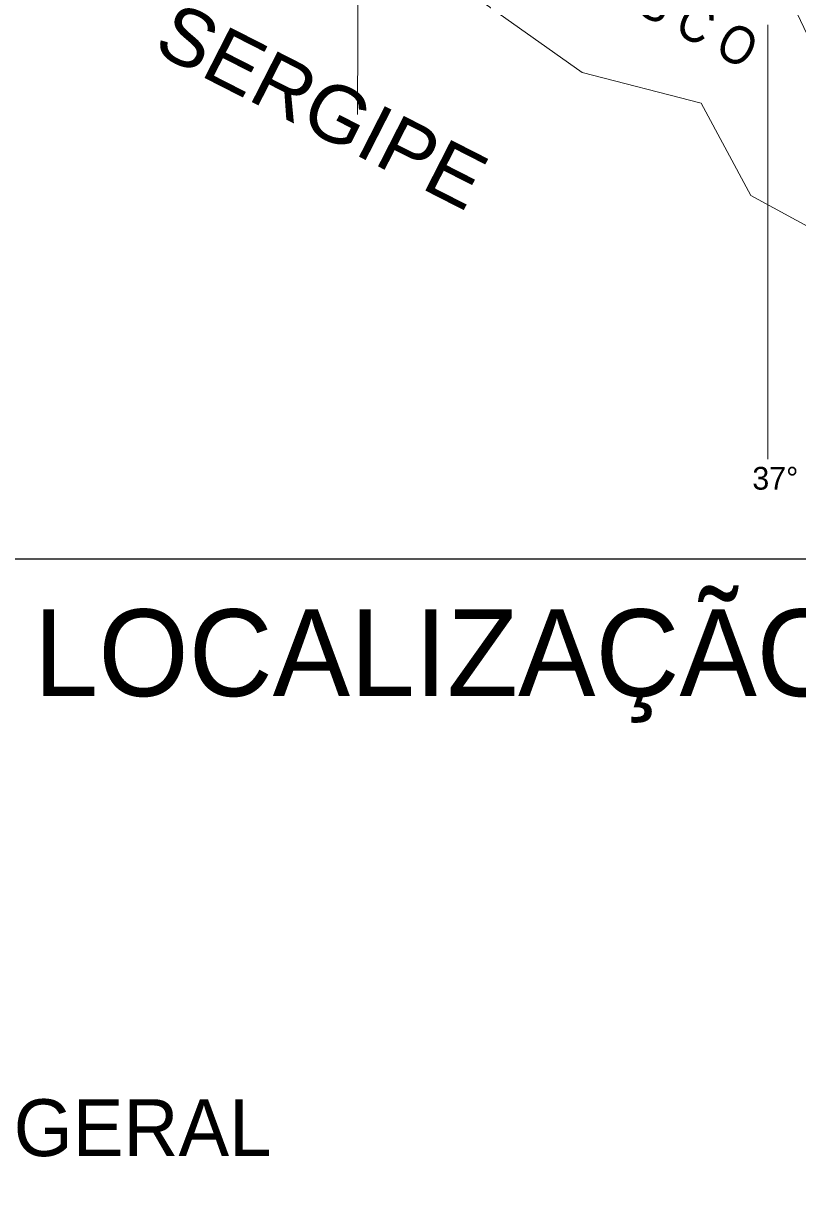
# Model space of a CAD drawing. Extents: x -1643653 to 4543381, y 1624270 to 13878484.
# Drawn here: x 803688 to 813898, y 8994810 to 9010252 of the extents above; entities that cross this region are included whole.
import ezdxf

# ---------------------------------------------------------------- set-up
doc = ezdxf.new("R2010")
doc.units = 0
doc.header["$LTSCALE"] = 200
doc.layers.add('1', color=7, linetype='Continuous', lineweight=13)
doc.layers.add('5', color=7, linetype='Continuous', lineweight=25)
doc.layers.add('49', color=7, linetype='Continuous')

msp = doc.modelspace()

# ---------------------------------------------------------------- linework, layer by layer
at = {"layer": '1'}
msp.add_line((813507.5, 9004502.1), (813507.5, 9010234.1), dxfattribs=at)
at = {"layer": '1', "lineweight": 25}
msp.add_lwpolyline([(797316.7, 9026438.8), (836051.7, 9026438.8), (836051.7, 9003181.6), (797316.7, 9003181.6)], close=True, dxfattribs=at)
at = {"layer": '1'}
for points in [[(808158.2, 9024186.1), (808124.6, 9016210.6), (808092.9, 9009049.8)], [(809583.5, 9010651), (811055.9, 9009602.9), (812624.7, 9009199.8), (813279.8, 9007982.7), (814823.8, 9007140.1), (816223.1, 9006252.8), (816853.5, 9005937.5), (817443.9, 9005033.6), (819349.1, 9004149.3), (819743, 9004629.9), (818753.5, 9005802.6), (818359.6, 9006014.1), (818193.7, 9006389.3), (818253.9, 9007081.1), (817739.1, 9007740.6), (816721.5, 9007535.9), (814598.3, 9008896), (813758.5, 9010664.1)]]:
    msp.add_lwpolyline(points, dxfattribs=at)
at = {"layer": '1', "lineweight": 25}
msp.add_spline([(814781, 9009175.5), (814787.2, 9009173.4), (814796.9, 9009173.4), (814799.4, 9009172.4), (814805.1, 9009174.5), (814805.6, 9009176.5), (814811.7, 9009179.5), (814811.7, 9009179.5), (814801.5, 9009181), (814790.7, 9009181.5), (814784.1, 9009183.1), (814777.4, 9009185.1), (814778.4, 9009175.5)], degree=3, dxfattribs=at)

# ---------------------------------------------------------------- texts
at = {"layer": '1', "width": 1.05}
msp.add_text('SERGIPE', height=748.4, rotation=332.968, dxfattribs=at).set_placement((805374.7, 9009890.2))
at = {"layer": '1'}
for s, height, p in [('37°', 300, (813300.9, 9004099.2)), ('LOCALIZAÇÃO DA REGIÃO NO ESTADO', 1146, (803823.7, 9001374))]:
    msp.add_text(s, height=height, dxfattribs=at).set_placement(p)
at = {"layer": '49', "width": 0.9}
msp.add_text('R I O   S Ã O   F R A N C I S C O', height=500, rotation=332.036, dxfattribs=at).set_placement((805339.6, 9013807.5))
at = {"layer": '5'}
msp.add_text('LEGENDA GERAL', height=750, dxfattribs=at).set_placement((798487.2, 8995304))

doc.saveas('drawing.dxf')
